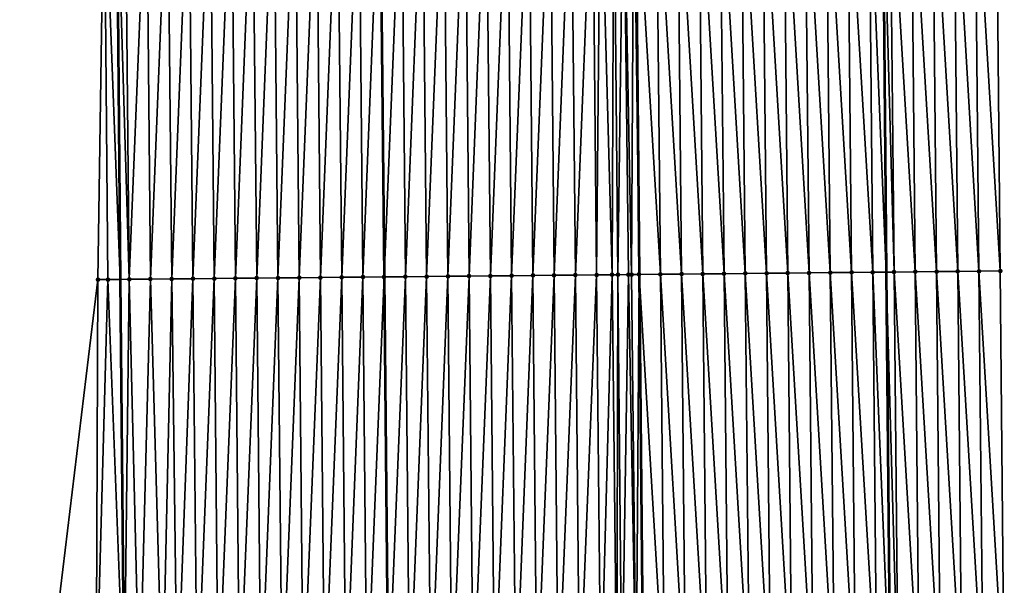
# Model space of a CAD drawing. Header units: feet. Extents: x 2007189 to 2022806, y 818621 to 837694.
# Tile 472 of 656: x 2011332 to 2011379, y 830692 to 830719. Entities that reach past the tile are written whole.
import ezdxf

# ---------------------------------------------------------------- set-up
doc = ezdxf.new("R2010")
doc.units = ezdxf.units.FT
doc.header["$MEASUREMENT"] = 0
for name, color, linetype, lineweight in [('EP_Travel Lane', 172, 'Continuous', 53), ('Road Shots', 141, 'Continuous', 100), ('Road X-Section', 40, 'Continuous', 13), ('STRIPING', 60, 'Continuous', 53)]:
    doc.layers.add(name, color=color, linetype=linetype, lineweight=lineweight)
doc.layers.add('I-77-MM17-21_SB-Surface-Border', color=7, linetype='Continuous')
doc.layers.add('I-77-MM17-21_SB-Surface-TIN', color=7, linetype='Continuous')

msp = doc.modelspace()

# ---------------------------------------------------------------- linework, layer by layer
at = {"layer": 'EP_Travel Lane'}
for points in [[(2011370.908511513, 830927.2307567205, 328.602918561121), (2011371.144487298, 830907.2326150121, 328.4649131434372), (2011371.380464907, 830887.2343187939, 328.3528500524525), (2011371.616442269, 830867.2360434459, 328.2372657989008), (2011371.806649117, 830847.2115100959, 328.1174788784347), (2011371.98681264, 830827.2126303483, 328.0052366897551), (2011372.16697453, 830807.2139318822, 327.8635609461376), (2011372.347138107, 830787.2150462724, 327.7522486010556), (2011372.527302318, 830767.2160901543, 327.6523888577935), (2011372.70746547, 830747.2172516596, 327.5334270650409), (2011372.887626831, 830727.218611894, 327.3822648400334), (2011373.067790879, 830707.2196739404, 327.2794187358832), (2011373.247952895, 830687.2209615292, 327.1400246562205)], [(2011334.890869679, 830926.8194697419, 328.3462590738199), (2011335.114201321, 830906.8209515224, 328.2471406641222), (2011335.337531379, 830886.8225752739, 328.1241626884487), (2011335.560860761, 830866.8242594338, 327.9910895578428), (2011335.747577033, 830846.8676849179, 327.8624220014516), (2011335.927740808, 830826.8687773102, 327.7546426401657), (2011336.107904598, 830806.8698679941, 327.6472077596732), (2011336.288068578, 830786.8709375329, 327.5431673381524), (2011336.468230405, 830766.8722461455, 327.4003307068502), (2011336.648391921, 830746.8735891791, 327.2519640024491), (2011336.828555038, 830726.8747545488, 327.1323691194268), (2011337.008717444, 830706.8759988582, 327.0000259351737), (2011337.188882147, 830686.876988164, 326.9089942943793)]]:
    msp.add_polyline3d(points, dxfattribs=at)
at = {"layer": 'I-77-MM17-21_SB-Surface-Border', "color": 3, "linetype": 'Continuous', "lineweight": -3}
for points in [[(2011376.20511839, 830927.2924731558, 328.4337136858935), (2011375.434396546, 830907.2826045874, 328.3273162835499), (2011375.663608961, 830887.2842023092, 328.2200385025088), (2011375.892820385, 830867.2858864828, 328.0982354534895), (2011377.091119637, 830847.2631999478, 327.9437512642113), (2011377.282681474, 830827.2644417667, 327.8295090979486), (2011377.474241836, 830807.2658374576, 327.6902612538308), (2011377.665803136, 830787.2671353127, 327.5669049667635), (2011377.857365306, 830767.2683422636, 327.4583162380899), (2011378.048928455, 830747.2694470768, 327.3662446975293), (2011378.240488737, 830727.2708511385, 327.2256827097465), (2011378.43205001, 830707.2721518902, 327.1018280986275), (2011378.623611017, 830687.2734802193, 326.9735307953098)], [(2011333.542820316, 830686.8430368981, 326.751216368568), (2011335.962372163, 830706.8661963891, 326.9643362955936), (2011336.259068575, 830726.8694134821, 327.1139084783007), (2011334.819829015, 830746.8564750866, 327.1869302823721), (2011334.785086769, 830766.8564941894, 327.3402873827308), (2011335.255585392, 830786.8612606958, 327.5086366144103), (2011334.05727037, 830806.8506572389, 327.5772326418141), (2011335.253691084, 830826.8624472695, 327.7341384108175), (2011333.157678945, 830846.8434077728, 327.7763891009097), (2011334.367708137, 830866.810783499, 327.9576522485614), (2011332.277588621, 830886.788103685, 328.0235506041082), (2011334.321755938, 830906.8119848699, 328.2276932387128), (2011334.609498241, 830926.8162918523, 328.3383683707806)]]:
    msp.add_polyline3d(points, dxfattribs=at)
at = {"layer": 'I-77-MM17-21_SB-Surface-TIN', "color": 128, "linetype": 'Continuous', "lineweight": -3}
for points in [[(2011345.242005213, 830726.9544886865, 327.2710989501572), (2011345.43356714, 830706.9557211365, 327.1583682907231), (2011346.241960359, 830726.9639606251, 327.2883364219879)], [(2011346.241960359, 830726.9639606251, 327.2883364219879), (2011345.43356714, 830706.9557211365, 327.1583682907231), (2011346.433522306, 830706.9651909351, 327.1759512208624)], [(2011346.241960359, 830726.9639606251, 327.2883364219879), (2011346.433522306, 830706.9651909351, 327.1759512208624), (2011347.241915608, 830726.9734218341, 327.3073135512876)], [(2011347.241915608, 830726.9734218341, 327.3073135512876), (2011346.433522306, 830706.9651909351, 327.1759512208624), (2011347.433477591, 830706.9746483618, 327.195540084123)], [(2011347.241915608, 830726.9734218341, 327.3073135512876), (2011347.433477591, 830706.9746483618, 327.195540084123), (2011348.241871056, 830726.9828621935, 327.3296711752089)], [(2011348.241871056, 830726.9828621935, 327.3296711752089), (2011347.433477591, 830706.9746483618, 327.195540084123), (2011348.433432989, 830706.9840940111, 327.2170385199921)], [(2011348.241871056, 830726.9828621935, 327.3296711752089), (2011348.433432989, 830706.9840940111, 327.2170385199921), (2011349.236561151, 830726.992254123, 327.3517036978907)], [(2011348.433432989, 830706.9840940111, 327.2170385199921), (2011349.430606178, 830706.9935096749, 327.2390776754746), (2011349.236561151, 830726.992254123, 327.3517036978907)], [(2011349.241826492, 830726.9923038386, 327.3518203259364), (2011349.236561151, 830726.992254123, 327.3517036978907), (2011349.430606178, 830706.9935096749, 327.2390776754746)], [(2011349.241826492, 830726.9923038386, 327.3518203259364), (2011349.433388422, 830706.993535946, 327.2391391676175), (2011350.241781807, 830727.0017581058, 327.3719229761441)], [(2011349.241826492, 830726.9923038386, 327.3518203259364), (2011349.430606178, 830706.9935096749, 327.2390776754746), (2011349.433388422, 830706.993535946, 327.2391391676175)], [(2011350.241781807, 830727.0017581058, 327.3719229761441), (2011349.433388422, 830706.993535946, 327.2391391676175), (2011350.433343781, 830707.0029856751, 327.2599761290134)], [(2011350.241781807, 830727.0017581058, 327.3719229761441), (2011350.433343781, 830707.0029856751, 327.2599761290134), (2011351.241736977, 830727.0112275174, 327.3895701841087)], [(2011351.241736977, 830727.0112275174, 327.3895701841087), (2011350.433343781, 830707.0029856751, 327.2599761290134), (2011351.433298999, 830707.0124499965, 327.2784470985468)], [(2011351.241736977, 830727.0112275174, 327.3895701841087), (2011351.433298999, 830707.0124499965, 327.2784470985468), (2011352.241691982, 830727.0207142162, 327.4044144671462)], [(2011352.241691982, 830727.0207142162, 327.4044144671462), (2011351.433298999, 830707.0124499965, 327.2784470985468), (2011352.433254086, 830707.0219281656, 327.2946728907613)], [(2011352.241691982, 830727.0207142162, 327.4044144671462), (2011352.433254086, 830707.0219281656, 327.2946728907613), (2011353.241647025, 830727.0301968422, 327.4199191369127)], [(2011353.241647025, 830727.0301968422, 327.4199191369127), (2011352.433254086, 830707.0219281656, 327.2946728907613), (2011353.433209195, 830707.0314038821, 327.3112962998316)], [(2011353.241647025, 830727.0301968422, 327.4199191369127), (2011353.433209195, 830707.0314038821, 327.3112962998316), (2011354.241602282, 830727.0396572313, 327.4390291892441)], [(2011354.241602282, 830727.0396572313, 327.4390291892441), (2011353.433209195, 830707.0314038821, 327.3112962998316), (2011354.433164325, 830707.0408774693, 327.3282649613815)], [(2011354.241602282, 830727.0396572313, 327.4390291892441), (2011354.433164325, 830707.0408774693, 327.3282649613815), (2011355.241557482, 830727.0491235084, 327.4571846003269)], [(2011355.241557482, 830727.0491235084, 327.4571846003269), (2011354.433164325, 830707.0408774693, 327.3282649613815), (2011355.433119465, 830707.0503501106, 327.3453869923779)], [(2011355.241557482, 830727.0491235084, 327.4571846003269), (2011355.433119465, 830707.0503501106, 327.3453869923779), (2011356.24151252, 830727.0586066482, 327.4726059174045)], [(2011356.24151252, 830727.0586066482, 327.4726059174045), (2011355.433119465, 830707.0503501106, 327.3453869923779), (2011356.433074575, 830707.0598257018, 327.3620307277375)], [(2011356.24151252, 830727.0586066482, 327.4726059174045), (2011356.433074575, 830707.0598257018, 327.3620307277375), (2011357.241467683, 830727.0680768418, 327.490126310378)], [(2011357.241467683, 830727.0680768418, 327.490126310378), (2011356.433074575, 830707.0598257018, 327.3620307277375), (2011357.433029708, 830707.0692989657, 327.3790518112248)], [(2011357.241467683, 830727.0680768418, 327.490126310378), (2011357.433029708, 830707.0692989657, 327.3790518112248), (2011358.241422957, 830727.0775354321, 327.5095280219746)], [(2011358.241422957, 830727.0775354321, 327.5095280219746), (2011357.433029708, 830707.0692989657, 327.3790518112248), (2011358.432984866, 830707.0787696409, 327.396492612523)], [(2011358.241422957, 830727.0775354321, 327.5095280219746), (2011358.432984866, 830707.0787696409, 327.396492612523), (2011359.241378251, 830727.086991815, 327.5292876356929)], [(2011359.241378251, 830727.086991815, 327.5292876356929), (2011358.432984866, 830707.0787696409, 327.396492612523), (2011359.432940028, 830707.0882399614, 327.4139908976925)], [(2011359.241378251, 830727.086991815, 327.5292876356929), (2011359.432940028, 830707.0882399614, 327.4139908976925), (2011359.609069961, 830727.0904721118, 327.5360496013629)], [(2011359.609069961, 830727.0904721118, 327.5360496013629), (2011359.432940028, 830707.0882399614, 327.4139908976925), (2011360.159479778, 830707.0951361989, 327.4242137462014)], [(2011359.609069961, 830727.0904721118, 327.5360496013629), (2011360.159479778, 830707.0951361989, 327.4242137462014), (2011360.241333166, 830727.0964879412, 327.5426034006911)], [(2011360.241333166, 830727.0964879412, 327.5426034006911), (2011360.159479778, 830707.0951361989, 327.4242137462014), (2011360.432894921, 830707.0977382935, 327.4269475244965)], [(2011360.241333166, 830727.0964879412, 327.5426034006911), (2011360.432894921, 830707.0977382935, 327.4269475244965), (2011360.703305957, 830727.100903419, 327.5441625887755)], [(2011360.703305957, 830727.100903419, 327.5441625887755), (2011360.432894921, 830707.0977382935, 327.4269475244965), (2011360.932301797, 830707.1025044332, 327.4297879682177)], [(2011360.703305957, 830727.100903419, 327.5441625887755), (2011361.076295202, 830707.1038825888, 327.4299681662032), (2011361.178236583, 830727.105449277, 327.5447067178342)], [(2011360.703305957, 830727.100903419, 327.5441625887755), (2011360.932301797, 830707.1025044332, 327.4297879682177), (2011361.076295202, 830707.1038825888, 327.4299681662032)], [(2011361.178236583, 830727.105449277, 327.5447067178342), (2011361.076295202, 830707.1038825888, 327.4299681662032), (2011361.43284161, 830707.1073025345, 327.4292060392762)], [(2011361.178236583, 830727.105449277, 327.5447067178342), (2011361.43284161, 830707.1073025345, 327.4292060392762), (2011361.241279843, 830727.1060533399, 327.5446757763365)], [(2011362.241241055, 830727.1156826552, 327.5364083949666), (2011361.241279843, 830727.1060533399, 327.5446757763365), (2011362.432802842, 830707.1169296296, 327.421297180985)], [(2011362.432802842, 830707.1169296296, 327.421297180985), (2011361.241279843, 830727.1060533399, 327.5446757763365), (2011361.43284161, 830707.1073025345, 327.4292060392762)], [(2011362.241241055, 830727.1156826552, 327.5364083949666), (2011363.432756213, 830707.1265868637, 327.4084898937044), (2011363.24119424, 830727.1253592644, 327.5204611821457)], [(2011362.241241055, 830727.1156826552, 327.5364083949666), (2011362.432802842, 830707.1169296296, 327.421297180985), (2011363.432756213, 830707.1265868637, 327.4084898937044)], [(2011363.24119424, 830727.1253592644, 327.5204611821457), (2011364.432709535, 830707.1362491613, 327.3948615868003), (2011364.241147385, 830727.135040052, 327.5038364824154)], [(2011363.24119424, 830727.1253592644, 327.5204611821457), (2011363.432756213, 830707.1265868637, 327.4084898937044), (2011364.432709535, 830707.1362491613, 327.3948615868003)], [(2011364.241147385, 830727.135040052, 327.5038364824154), (2011365.432662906, 830707.1459064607, 327.3820437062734), (2011365.241100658, 830727.1447074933, 327.4893757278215)], [(2011364.241147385, 830727.135040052, 327.5038364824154), (2011364.432709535, 830707.1362491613, 327.3948615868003), (2011365.432662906, 830707.1459064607, 327.3820437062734)], [(2011365.241100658, 830727.1447074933, 327.4893757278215), (2011366.432616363, 830707.1555546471, 327.3707033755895), (2011366.241054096, 830727.1543577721, 327.477697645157)], [(2011365.241100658, 830727.1447074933, 327.4893757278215), (2011365.432662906, 830707.1459064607, 327.3820437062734), (2011366.432616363, 830707.1555546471, 327.3707033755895)], [(2011366.241054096, 830727.1543577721, 327.477697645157), (2011367.432569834, 830707.165201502, 327.3595789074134), (2011367.241007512, 830727.164010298, 327.4656552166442)], [(2011366.241054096, 830727.1543577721, 327.477697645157), (2011366.432616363, 830707.1555546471, 327.3707033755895), (2011367.432569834, 830707.165201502, 327.3595789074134)], [(2011367.241007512, 830727.164010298, 327.4656552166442), (2011368.432523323, 830707.174846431, 327.3487667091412), (2011368.240961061, 830727.173648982, 327.4558570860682)], [(2011367.241007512, 830727.164010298, 327.4656552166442), (2011367.432569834, 830707.165201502, 327.3595789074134), (2011368.432523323, 830707.174846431, 327.3487667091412)], [(2011368.240961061, 830727.173648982, 327.4558570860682), (2011369.432476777, 830707.1844949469, 327.3373729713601), (2011369.240914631, 830727.1832853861, 327.4464286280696)], [(2011368.240961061, 830727.173648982, 327.4558570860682), (2011368.432523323, 830707.174846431, 327.3487667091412), (2011369.432476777, 830707.1844949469, 327.3373729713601)], [(2011369.240914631, 830727.1832853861, 327.4464286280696), (2011370.432430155, 830707.1941513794, 327.3246956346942), (2011370.240868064, 830727.1929361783, 327.4346672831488)], [(2011369.240914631, 830727.1832853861, 327.4464286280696), (2011369.432476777, 830707.1844949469, 327.3373729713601), (2011370.432430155, 830707.1941513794, 327.3246956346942)], [(2011370.240868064, 830727.1929361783, 327.4346672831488), (2011371.432383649, 830707.2037958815, 327.3139526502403), (2011371.240821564, 830727.202579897, 327.4240528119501)], [(2011370.240868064, 830727.1929361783, 327.4346672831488), (2011370.432430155, 830707.1941513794, 327.3246956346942), (2011371.432383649, 830707.2037958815, 327.3139526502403)], [(2011371.240821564, 830727.202579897, 327.4240528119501), (2011372.432336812, 830707.2134747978, 327.2976298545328), (2011372.240774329, 830727.2123003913, 327.4009902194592)], [(2011371.240821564, 830727.202579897, 327.4240528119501), (2011371.432383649, 830707.2037958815, 327.3139526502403), (2011372.432336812, 830707.2134747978, 327.2976298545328)], [(2011372.240774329, 830727.2123003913, 327.4009902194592), (2011373.067790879, 830707.2196739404, 327.2794187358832), (2011372.887626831, 830727.218611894, 327.3822648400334)], [(2011372.240774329, 830727.2123003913, 327.4009902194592), (2011372.432336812, 830707.2134747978, 327.2976298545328), (2011373.067790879, 830707.2196739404, 327.2794187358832)], [(2011373.240726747, 830727.2220571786, 327.3720431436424), (2011372.887626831, 830727.218611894, 327.3822648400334), (2011373.432289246, 830707.2232297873, 327.268972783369)], [(2011373.432289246, 830707.2232297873, 327.268972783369), (2011372.887626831, 830727.218611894, 327.3822648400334), (2011373.067790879, 830707.2196739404, 327.2794187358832)], [(2011373.240726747, 830727.2220571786, 327.3720431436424), (2011374.432241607, 830707.2329924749, 327.2390675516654), (2011374.240678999, 830727.231831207, 327.3403006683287)], [(2011373.240726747, 830727.2220571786, 327.3720431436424), (2011373.432289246, 830707.2232297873, 327.268972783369), (2011374.432241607, 830707.2329924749, 327.2390675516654)], [(2011374.240678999, 830727.231831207, 327.3403006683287), (2011375.432193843, 830707.2427681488, 327.2070567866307), (2011375.240631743, 830727.2415538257, 327.3168936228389)], [(2011374.240678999, 830727.231831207, 327.3403006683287), (2011374.432241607, 830707.2329924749, 327.2390675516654), (2011375.432193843, 830707.2427681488, 327.2070567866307)], [(2011375.240631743, 830727.2415538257, 327.3168936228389), (2011376.432146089, 830707.2525428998, 327.1751956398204), (2011376.240584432, 830727.2512822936, 327.292538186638)], [(2011375.240631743, 830727.2415538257, 327.3168936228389), (2011375.432193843, 830707.2427681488, 327.2070567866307), (2011376.432146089, 830707.2525428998, 327.1751956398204)], [(2011376.240584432, 830727.2512822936, 327.292538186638), (2011377.432097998, 830707.2623527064, 327.1376506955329), (2011377.24053654, 830727.2610714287, 327.2583463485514)], [(2011376.240584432, 830727.2512822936, 327.292538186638), (2011376.432146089, 830707.2525428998, 327.1751956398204), (2011377.432097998, 830707.2623527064, 327.1376506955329)], [(2011377.24053654, 830727.2610714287, 327.2583463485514), (2011378.43205001, 830707.2721518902, 327.1018280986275), (2011378.240488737, 830727.2708511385, 327.2256827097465)], [(2011377.24053654, 830727.2610714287, 327.2583463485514), (2011377.432097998, 830707.2623527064, 327.1376506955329), (2011378.43205001, 830707.2721518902, 327.1018280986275)], [(2011336.259068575, 830726.8694134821, 327.1139084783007), (2011335.962372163, 830706.8661963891, 326.9643362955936), (2011336.433969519, 830706.8706102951, 326.9810957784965)], [(2011336.259068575, 830726.8694134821, 327.1139084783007), (2011337.008717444, 830706.8759988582, 327.0000259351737), (2011336.828555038, 830726.8747545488, 327.1323691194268)], [(2011336.259068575, 830726.8694134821, 327.1139084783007), (2011336.433969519, 830706.8706102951, 326.9810957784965), (2011337.008717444, 830706.8759988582, 327.0000259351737)], [(2011337.24236479, 830726.8786355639, 327.1457832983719), (2011336.828555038, 830726.8747545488, 327.1323691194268), (2011337.433925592, 830706.8799854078, 327.0140307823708)], [(2011337.433925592, 830706.8799854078, 327.0140307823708), (2011336.828555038, 830726.8747545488, 327.1323691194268), (2011337.008717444, 830706.8759988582, 327.0000259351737)], [(2011337.24236479, 830726.8786355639, 327.1457832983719), (2011337.433925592, 830706.8799854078, 327.0140307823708), (2011338.242320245, 830726.888075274, 327.1682462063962)], [(2011338.242320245, 830726.888075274, 327.1682462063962), (2011337.433925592, 830706.8799854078, 327.0140307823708), (2011338.433881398, 830706.8893884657, 327.0424348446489)], [(2011338.242320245, 830726.888075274, 327.1682462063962), (2011338.433881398, 830706.8893884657, 327.0424348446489), (2011339.242275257, 830726.8975611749, 327.1832198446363)], [(2011339.242275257, 830726.8975611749, 327.1832198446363), (2011338.433881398, 830706.8893884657, 327.0424348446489), (2011339.433836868, 830706.8988265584, 327.0651584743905)], [(2011339.242275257, 830726.8975611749, 327.1832198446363), (2011339.433836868, 830706.8988265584, 327.0651584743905), (2011340.242230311, 830726.9070426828, 327.1989058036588)], [(2011340.242230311, 830726.9070426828, 327.1989058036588), (2011339.433836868, 830706.8988265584, 327.0651584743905), (2011340.433791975, 830706.9083025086, 327.0817440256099)], [(2011340.242230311, 830726.9070426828, 327.1989058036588), (2011340.433791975, 830706.9083025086, 327.0817440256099), (2011341.24218534, 830726.9165268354, 327.2141629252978)], [(2011341.24218534, 830726.9165268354, 327.2141629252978), (2011340.433791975, 830706.9083025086, 327.0817440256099), (2011341.433747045, 830706.9177824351, 327.0976848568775)], [(2011341.24218534, 830726.9165268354, 327.2141629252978), (2011341.433747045, 830706.9177824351, 327.0976848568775), (2011342.242140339, 830726.9260140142, 327.2289293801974)], [(2011342.242140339, 830726.9260140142, 327.2289293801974), (2011341.433747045, 830706.9177824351, 327.0976848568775), (2011342.433702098, 830706.92726399, 327.1133616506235)], [(2011342.242140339, 830726.9260140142, 327.2289293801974), (2011342.433702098, 830706.92726399, 327.1133616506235), (2011343.242095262, 830726.935509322, 327.2423778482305)], [(2011343.242095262, 830726.935509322, 327.2423778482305), (2011342.433702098, 830706.92726399, 327.1133616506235), (2011343.433657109, 830706.9367500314, 327.1283109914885)], [(2011343.242095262, 830726.935509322, 327.2423778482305), (2011343.433657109, 830706.9367500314, 327.1283109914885), (2011344.242050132, 830726.9450100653, 327.2549449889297)], [(2011344.242050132, 830726.9450100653, 327.2549449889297), (2011343.433657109, 830706.9367500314, 327.1283109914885), (2011344.433612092, 830706.9462390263, 327.1427815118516)], [(2011344.242050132, 830726.9450100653, 327.2549449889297), (2011344.433612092, 830706.9462390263, 327.1427815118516), (2011345.242005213, 830726.9544886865, 327.2710989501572)], [(2011345.242005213, 830726.9544886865, 327.2710989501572), (2011344.433612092, 830706.9462390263, 327.1427815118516), (2011345.43356714, 830706.9557211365, 327.1583682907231)], [(2011353.624770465, 830687.032704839, 327.1874370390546), (2011354.433164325, 830707.0408774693, 327.3282649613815), (2011353.433209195, 830707.0314038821, 327.3112962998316)], [(2011353.624770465, 830687.032704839, 327.1874370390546), (2011354.624725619, 830687.0421759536, 327.2048065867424), (2011354.433164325, 830707.0408774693, 327.3282649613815)], [(2011354.624725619, 830687.0421759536, 327.2048065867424), (2011355.433119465, 830707.0503501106, 327.3453869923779), (2011354.433164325, 830707.0408774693, 327.3282649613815)], [(2011354.624725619, 830687.0421759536, 327.2048065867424), (2011355.624680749, 830687.0516495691, 327.221770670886), (2011355.433119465, 830707.0503501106, 327.3453869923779)], [(2011355.624680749, 830687.0516495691, 327.221770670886), (2011356.433074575, 830707.0598257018, 327.3620307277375), (2011355.433119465, 830707.0503501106, 327.3453869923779)], [(2011355.624680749, 830687.0516495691, 327.221770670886), (2011356.6246358, 830687.0611313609, 327.2374090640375), (2011356.433074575, 830707.0598257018, 327.3620307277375)], [(2011356.6246358, 830687.0611313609, 327.2374090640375), (2011357.433029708, 830707.0692989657, 327.3790518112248), (2011356.433074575, 830707.0598257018, 327.3620307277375)], [(2011356.6246358, 830687.0611313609, 327.2374090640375), (2011357.624590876, 830687.0706105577, 327.2534682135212), (2011357.433029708, 830707.0692989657, 327.3790518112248)], [(2011357.624590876, 830687.0706105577, 327.2534682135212), (2011358.432984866, 830707.0787696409, 327.396492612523), (2011357.433029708, 830707.0692989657, 327.3790518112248)], [(2011357.624590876, 830687.0706105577, 327.2534682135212), (2011358.624545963, 830687.0800887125, 327.2696962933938), (2011358.432984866, 830707.0787696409, 327.396492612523)], [(2011358.624545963, 830687.0800887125, 327.2696962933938), (2011359.432940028, 830707.0882399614, 327.4139908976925), (2011358.432984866, 830707.0787696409, 327.396492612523)], [(2011358.624545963, 830687.0800887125, 327.2696962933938), (2011359.624500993, 830687.0895726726, 327.2849831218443), (2011359.432940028, 830707.0882399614, 327.4139908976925)], [(2011359.624500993, 830687.0895726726, 327.2849831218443), (2011360.159479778, 830707.0951361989, 327.4242137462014), (2011359.432940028, 830707.0882399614, 327.4139908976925)], [(2011359.624500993, 830687.0895726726, 327.2849831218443), (2011360.390832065, 830687.0968539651, 327.2945726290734), (2011360.159479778, 830707.0951361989, 327.4242137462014)], [(2011360.390832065, 830687.0968539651, 327.2945726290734), (2011360.432894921, 830707.0977382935, 327.4269475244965), (2011360.159479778, 830707.0951361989, 327.4242137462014)], [(2011360.390832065, 830687.0968539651, 327.2945726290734), (2011360.62445581, 830687.0990790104, 327.2966416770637), (2011360.432894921, 830707.0977382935, 327.4269475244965)], [(2011360.62445581, 830687.0990790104, 327.2966416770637), (2011360.932301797, 830707.1025044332, 327.4297879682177), (2011360.432894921, 830707.0977382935, 327.4269475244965)], [(2011360.62445581, 830687.0990790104, 327.2966416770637), (2011361.290314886, 830687.1054410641, 327.2992355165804), (2011360.932301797, 830707.1025044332, 327.4297879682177)], [(2011361.290314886, 830687.1054410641, 327.2992355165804), (2011361.076295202, 830707.1038825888, 327.4299681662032), (2011360.932301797, 830707.1025044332, 327.4297879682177)], [(2011361.290314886, 830687.1054410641, 327.2992355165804), (2011361.43284161, 830707.1073025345, 327.4292060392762), (2011361.076295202, 830707.1038825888, 327.4299681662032)], [(2011361.290314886, 830687.1054410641, 327.2992355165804), (2011361.624402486, 830687.1086446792, 327.2986687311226), (2011361.43284161, 830707.1073025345, 327.4292060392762)], [(2011362.624363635, 830687.1182803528, 327.2893689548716), (2011362.432802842, 830707.1169296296, 327.421297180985), (2011361.43284161, 830707.1073025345, 327.4292060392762)], [(2011362.624363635, 830687.1182803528, 327.2893689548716), (2011361.43284161, 830707.1073025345, 327.4292060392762), (2011361.624402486, 830687.1086446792, 327.2986687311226)], [(2011363.624316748, 830687.1279645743, 327.2721860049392), (2011363.432756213, 830707.1265868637, 327.4084898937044), (2011362.432802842, 830707.1169296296, 327.421297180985)], [(2011362.624363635, 830687.1182803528, 327.2893689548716), (2011363.624316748, 830687.1279645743, 327.2721860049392), (2011362.432802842, 830707.1169296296, 327.421297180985)], [(2011364.624269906, 830687.1376439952, 327.2557814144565), (2011364.432709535, 830707.1362491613, 327.3948615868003), (2011363.432756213, 830707.1265868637, 327.4084898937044)], [(2011363.624316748, 830687.1279645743, 327.2721860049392), (2011364.624269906, 830687.1376439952, 327.2557814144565), (2011363.432756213, 830707.1265868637, 327.4084898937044)], [(2011365.624223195, 830687.1473097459, 327.2415932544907), (2011365.432662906, 830707.1459064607, 327.3820437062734), (2011364.432709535, 830707.1362491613, 327.3948615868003)], [(2011364.624269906, 830687.1376439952, 327.2557814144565), (2011365.624223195, 830687.1473097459, 327.2415932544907), (2011364.432709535, 830707.1362491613, 327.3948615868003)], [(2011366.624176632, 830687.1569601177, 327.2298985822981), (2011366.432616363, 830707.1555546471, 327.3707033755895), (2011365.432662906, 830707.1459064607, 327.3820437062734)], [(2011365.624223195, 830687.1473097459, 327.2415932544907), (2011366.624176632, 830687.1569601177, 327.2298985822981), (2011365.432662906, 830707.1459064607, 327.3820437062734)], [(2011367.624130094, 830687.1666078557, 327.2186309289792), (2011367.432569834, 830707.165201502, 327.3595789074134), (2011366.432616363, 830707.1555546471, 327.3707033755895)], [(2011366.624176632, 830687.1569601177, 327.2298985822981), (2011367.624130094, 830687.1666078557, 327.2186309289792), (2011366.432616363, 830707.1555546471, 327.3707033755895)], [(2011368.624083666, 830687.1762441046, 327.209226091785), (2011368.432523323, 830707.174846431, 327.3487667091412), (2011367.432569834, 830707.165201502, 327.3595789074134)], [(2011367.624130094, 830687.1666078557, 327.2186309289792), (2011368.624083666, 830687.1762441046, 327.209226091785), (2011367.432569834, 830707.165201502, 327.3595789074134)], [(2011369.62403719, 830687.1858853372, 327.1990132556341), (2011369.432476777, 830707.1844949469, 327.3373729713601), (2011368.432523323, 830707.174846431, 327.3487667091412)], [(2011368.624083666, 830687.1762441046, 327.209226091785), (2011369.62403719, 830687.1858853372, 327.1990132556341), (2011368.432523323, 830707.174846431, 327.3487667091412)], [(2011370.623990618, 830687.1955366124, 327.1871720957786), (2011370.432430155, 830707.1941513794, 327.3246956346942), (2011369.432476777, 830707.1844949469, 327.3373729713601)], [(2011369.62403719, 830687.1858853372, 327.1990132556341), (2011370.623990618, 830687.1955366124, 327.1871720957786), (2011369.432476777, 830707.1844949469, 327.3373729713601)], [(2011371.623944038, 830687.2051887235, 327.1751954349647), (2011371.432383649, 830707.2037958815, 327.3139526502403), (2011370.432430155, 830707.1941513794, 327.3246956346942)], [(2011370.623990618, 830687.1955366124, 327.1871720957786), (2011371.623944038, 830687.2051887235, 327.1751954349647), (2011370.432430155, 830707.1941513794, 327.3246956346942)], [(2011372.623897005, 830687.2148881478, 327.1555475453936), (2011372.432336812, 830707.2134747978, 327.2976298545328), (2011371.432383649, 830707.2037958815, 327.3139526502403)], [(2011371.623944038, 830687.2051887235, 327.1751954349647), (2011372.623897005, 830687.2148881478, 327.1555475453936), (2011371.432383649, 830707.2037958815, 327.3139526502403)], [(2011372.432336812, 830707.2134747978, 327.2976298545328), (2011373.247952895, 830687.2209615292, 327.1400246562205), (2011373.067790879, 830707.2196739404, 327.2794187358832)], [(2011372.623897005, 830687.2148881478, 327.1555475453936), (2011373.247952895, 830687.2209615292, 327.1400246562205), (2011372.432336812, 830707.2134747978, 327.2976298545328)], [(2011373.623849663, 830687.2246197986, 327.1306745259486), (2011373.432289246, 830707.2232297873, 327.268972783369), (2011373.067790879, 830707.2196739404, 327.2794187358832)], [(2011373.623849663, 830687.2246197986, 327.1306745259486), (2011373.067790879, 830707.2196739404, 327.2794187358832), (2011373.247952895, 830687.2209615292, 327.1400246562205)], [(2011374.623802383, 830687.2343450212, 327.1068437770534), (2011374.432241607, 830707.2329924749, 327.2390675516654), (2011373.432289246, 830707.2232297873, 327.268972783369)], [(2011373.623849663, 830687.2246197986, 327.1306745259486), (2011374.623802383, 830687.2343450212, 327.1068437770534), (2011373.432289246, 830707.2232297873, 327.268972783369)], [(2011375.623754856, 830687.244096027, 327.0788325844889), (2011375.432193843, 830707.2427681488, 327.2070567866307), (2011374.432241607, 830707.2329924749, 327.2390675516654)], [(2011374.623802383, 830687.2343450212, 327.1068437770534), (2011375.623754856, 830687.244096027, 327.0788325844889), (2011374.432241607, 830707.2329924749, 327.2390675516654)], [(2011376.62370692, 830687.2538896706, 327.0439082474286), (2011376.432146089, 830707.2525428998, 327.1751956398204), (2011375.432193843, 830707.2427681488, 327.2070567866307)], [(2011375.623754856, 830687.244096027, 327.0788325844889), (2011376.62370692, 830687.2538896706, 327.0439082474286), (2011375.432193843, 830707.2427681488, 327.2070567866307)], [(2011377.623658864, 830687.2636959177, 327.006940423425), (2011377.432097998, 830707.2623527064, 327.1376506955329), (2011376.432146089, 830707.2525428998, 327.1751956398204)], [(2011376.62370692, 830687.2538896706, 327.0439082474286), (2011377.623658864, 830687.2636959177, 327.006940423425), (2011376.432146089, 830707.2525428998, 327.1751956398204)], [(2011378.623611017, 830687.2734802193, 326.9735307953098), (2011378.43205001, 830707.2721518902, 327.1018280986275), (2011377.432097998, 830707.2623527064, 327.1376506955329)], [(2011377.623658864, 830687.2636959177, 327.006940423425), (2011378.623611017, 830687.2734802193, 326.9735307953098), (2011377.432097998, 830707.2623527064, 327.1376506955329)], [(2011335.881127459, 830686.8646262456, 326.8823010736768), (2011335.962372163, 830706.8661963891, 326.9643362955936), (2011333.542820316, 830686.8430368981, 326.751216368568)], [(2011335.881127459, 830686.8646262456, 326.8823010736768), (2011337.188882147, 830686.876988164, 326.9089942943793), (2011336.433969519, 830706.8706102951, 326.9810957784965)], [(2011335.881127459, 830686.8646262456, 326.8823010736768), (2011336.433969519, 830706.8706102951, 326.9810957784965), (2011335.962372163, 830706.8661963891, 326.9643362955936)], [(2011336.433969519, 830706.8706102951, 326.9810957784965), (2011337.188882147, 830686.876988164, 326.9089942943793), (2011337.008717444, 830706.8759988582, 327.0000259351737)], [(2011337.433925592, 830706.8799854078, 327.0140307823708), (2011337.008717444, 830706.8759988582, 327.0000259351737), (2011337.188882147, 830686.876988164, 326.9089942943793)], [(2011337.915458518, 830686.8838563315, 326.9238248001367), (2011337.433925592, 830706.8799854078, 327.0140307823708), (2011337.188882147, 830686.876988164, 326.9089942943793)], [(2011337.915458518, 830686.8838563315, 326.9238248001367), (2011338.433881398, 830706.8893884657, 327.0424348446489), (2011337.433925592, 830706.8799854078, 327.0140307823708)], [(2011337.915458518, 830686.8838563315, 326.9238248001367), (2011339.000373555, 830686.8940704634, 326.9526704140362), (2011338.433881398, 830706.8893884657, 327.0424348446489)], [(2011339.000373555, 830686.8940704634, 326.9526704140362), (2011339.433836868, 830706.8988265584, 327.0651584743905), (2011338.433881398, 830706.8893884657, 327.0424348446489)], [(2011339.000373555, 830686.8940704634, 326.9526704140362), (2011339.688523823, 830686.9006260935, 326.9584975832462), (2011339.433836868, 830706.8988265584, 327.0651584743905)], [(2011339.688523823, 830686.9006260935, 326.9584975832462), (2011340.433791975, 830706.9083025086, 327.0817440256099), (2011339.433836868, 830706.8988265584, 327.0651584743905)], [(2011339.688523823, 830686.9006260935, 326.9584975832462), (2011340.625354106, 830686.9095136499, 326.9724472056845), (2011340.433791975, 830706.9083025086, 327.0817440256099)], [(2011340.625354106, 830686.9095136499, 326.9724472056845), (2011341.433747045, 830706.9177824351, 327.0976848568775), (2011340.433791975, 830706.9083025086, 327.0817440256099)], [(2011340.625354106, 830686.9095136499, 326.9724472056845), (2011341.625308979, 830686.9190140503, 326.9850684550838), (2011341.433747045, 830706.9177824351, 327.0976848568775)], [(2011341.625308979, 830686.9190140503, 326.9850684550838), (2011342.433702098, 830706.92726399, 327.1133616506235), (2011341.433747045, 830706.9177824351, 327.0976848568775)], [(2011341.625308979, 830686.9190140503, 326.9850684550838), (2011342.625263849, 830686.9285147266, 326.9976449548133), (2011342.433702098, 830706.92726399, 327.1133616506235)], [(2011342.625263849, 830686.9285147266, 326.9976449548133), (2011343.433657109, 830706.9367500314, 327.1283109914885), (2011342.433702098, 830706.92726399, 327.1133616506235)], [(2011342.625263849, 830686.9285147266, 326.9976449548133), (2011343.625218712, 830686.9380162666, 327.0100814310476), (2011343.433657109, 830706.9367500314, 327.1283109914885)], [(2011343.625218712, 830686.9380162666, 327.0100814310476), (2011344.433612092, 830706.9462390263, 327.1427815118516), (2011343.433657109, 830706.9367500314, 327.1283109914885)], [(2011343.625218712, 830686.9380162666, 327.0100814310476), (2011344.625173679, 830686.9475068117, 327.0243005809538), (2011344.433612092, 830706.9462390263, 327.1427815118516)], [(2011344.625173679, 830686.9475068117, 327.0243005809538), (2011345.43356714, 830706.9557211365, 327.1583682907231), (2011344.433612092, 830706.9462390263, 327.1427815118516)], [(2011344.625173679, 830686.9475068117, 327.0243005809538), (2011345.625128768, 830686.9569846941, 327.0405728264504), (2011345.43356714, 830706.9557211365, 327.1583682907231)], [(2011345.625128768, 830686.9569846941, 327.0405728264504), (2011346.433522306, 830706.9651909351, 327.1759512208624), (2011345.43356714, 830706.9557211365, 327.1583682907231)], [(2011345.625128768, 830686.9569846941, 327.0405728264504), (2011346.6250839, 830686.9664581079, 327.057569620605), (2011346.433522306, 830706.9651909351, 327.1759512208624)], [(2011346.6250839, 830686.9664581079, 327.057569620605), (2011347.433477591, 830706.9746483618, 327.195540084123), (2011346.433522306, 830706.9651909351, 327.1759512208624)], [(2011346.6250839, 830686.9664581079, 327.057569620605), (2011347.625039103, 830686.9759240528, 327.0757773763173), (2011347.433477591, 830706.9746483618, 327.195540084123)], [(2011347.625039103, 830686.9759240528, 327.0757773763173), (2011348.433432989, 830706.9840940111, 327.2170385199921), (2011347.433477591, 830706.9746483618, 327.195540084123)], [(2011347.625039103, 830686.9759240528, 327.0757773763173), (2011348.624994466, 830686.9853733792, 327.0966796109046), (2011348.433432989, 830706.9840940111, 327.2170385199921)], [(2011348.624994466, 830686.9853733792, 327.0966796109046), (2011349.430606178, 830706.9935096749, 327.2390776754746), (2011348.433432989, 830706.9840940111, 327.2170385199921)], [(2011348.624994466, 830686.9853733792, 327.0966796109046), (2011349.624650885, 830686.9947981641, 327.1210963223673), (2011349.430606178, 830706.9935096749, 327.2390776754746)], [(2011349.433388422, 830706.993535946, 327.2391391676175), (2011349.430606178, 830706.9935096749, 327.2390776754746), (2011349.624650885, 830686.9947981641, 327.1210963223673)], [(2011349.624950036, 830686.9948009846, 327.1211036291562), (2011350.433343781, 830707.0029856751, 327.2599761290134), (2011349.433388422, 830706.993535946, 327.2391391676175)], [(2011349.624950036, 830686.9948009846, 327.1211036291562), (2011349.433388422, 830706.993535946, 327.2391391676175), (2011349.624650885, 830686.9947981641, 327.1210963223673)], [(2011349.624950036, 830686.9948009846, 327.1211036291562), (2011350.624905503, 830687.004239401, 327.1437747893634), (2011350.433343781, 830707.0029856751, 327.2599761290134)], [(2011350.624905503, 830687.004239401, 327.1437747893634), (2011351.433298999, 830707.0124499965, 327.2784470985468), (2011350.433343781, 830707.0029856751, 327.2599761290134)], [(2011350.624905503, 830687.004239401, 327.1437747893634), (2011351.624860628, 830687.013713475, 327.1606644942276), (2011351.433298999, 830707.0124499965, 327.2784470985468)], [(2011351.624860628, 830687.013713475, 327.1606644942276), (2011352.433254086, 830707.0219281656, 327.2946728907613), (2011351.433298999, 830707.0124499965, 327.2784470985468)], [(2011351.624860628, 830687.013713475, 327.1606644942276), (2011352.62481552, 830687.0232119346, 327.1736004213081), (2011352.433254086, 830707.0219281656, 327.2946728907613)], [(2011352.62481552, 830687.0232119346, 327.1736004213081), (2011353.433209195, 830707.0314038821, 327.3112962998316), (2011352.433254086, 830707.0219281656, 327.2946728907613)], [(2011352.62481552, 830687.0232119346, 327.1736004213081), (2011353.624770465, 830687.032704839, 327.1874370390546), (2011353.433209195, 830707.0314038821, 327.3112962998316)]]:
    msp.add_3dface(points, dxfattribs=at)
at = {"layer": 'Road Shots', "lineweight": 100}
for p in [(2011354.433164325, 830707.0408774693, 327.3282649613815), (2011355.433119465, 830707.0503501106, 327.3453869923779), (2011356.433074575, 830707.0598257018, 327.3620307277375), (2011357.433029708, 830707.0692989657, 327.3790518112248), (2011358.432984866, 830707.0787696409, 327.396492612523), (2011359.432940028, 830707.0882399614, 327.4139908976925), (2011360.159479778, 830707.0951361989, 327.4242137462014), (2011360.432894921, 830707.0977382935, 327.4269475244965), (2011360.932301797, 830707.1025044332, 327.4297879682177), (2011361.076295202, 830707.1038825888, 327.4299681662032), (2011361.432849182, 830707.1073026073, 327.4292060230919), (2011362.432802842, 830707.1169296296, 327.421297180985), (2011363.432756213, 830707.1265868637, 327.4084898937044), (2011364.432709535, 830707.1362491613, 327.3948615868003), (2011365.432662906, 830707.1459064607, 327.3820437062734), (2011366.432616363, 830707.1555546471, 327.3707033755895), (2011367.432569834, 830707.165201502, 327.3595789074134), (2011368.432523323, 830707.174846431, 327.3487667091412), (2011369.432476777, 830707.1844949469, 327.3373729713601), (2011370.432430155, 830707.1941513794, 327.3246956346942), (2011371.432383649, 830707.2037958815, 327.3139526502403), (2011372.432336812, 830707.2134747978, 327.2976298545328), (2011373.432289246, 830707.2232297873, 327.268972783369), (2011374.432241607, 830707.2329924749, 327.2390675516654), (2011375.432193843, 830707.2427681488, 327.2070567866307), (2011376.432146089, 830707.2525428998, 327.1751956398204), (2011377.432097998, 830707.2623527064, 327.1376506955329), (2011378.43205001, 830707.2721518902, 327.1018280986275), (2011335.962372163, 830706.8661963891, 326.9643362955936), (2011336.433969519, 830706.8706102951, 326.9810957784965), (2011337.433925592, 830706.8799854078, 327.0140307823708), (2011338.433881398, 830706.8893884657, 327.0424348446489), (2011339.433836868, 830706.8988265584, 327.0651584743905), (2011340.433791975, 830706.9083025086, 327.0817440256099), (2011341.433747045, 830706.9177824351, 327.0976848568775), (2011342.433702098, 830706.92726399, 327.1133616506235), (2011343.433657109, 830706.9367500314, 327.1283109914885), (2011344.433612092, 830706.9462390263, 327.1427815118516), (2011345.43356714, 830706.9557211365, 327.1583682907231), (2011346.433522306, 830706.9651909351, 327.1759512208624), (2011347.433477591, 830706.9746483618, 327.195540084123), (2011348.433432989, 830706.9840940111, 327.2170385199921), (2011349.433388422, 830706.993535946, 327.2391391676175), (2011350.433343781, 830707.0029856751, 327.2599761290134), (2011351.433298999, 830707.0124499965, 327.2784470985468), (2011352.433254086, 830707.0219281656, 327.2946728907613), (2011353.433209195, 830707.0314038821, 327.3112962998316)]:
    msp.add_point(p, dxfattribs=at)
at = {"layer": 'Road X-Section', "extrusion": (-0.009578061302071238, 0.9999351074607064, 0.006167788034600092), "elevation": 811390.2770184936, "flags": 128}
msp.add_lwpolyline([(-2019242.881762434, -4677.470383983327), (-2019241.881762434, -4677.434560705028), (-2019240.881762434, -4677.397015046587), (-2019239.881762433, -4677.365153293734), (-2019238.881762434, -4677.333141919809), (-2019237.881762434, -4677.30323611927), (-2019236.881762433, -4677.274578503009), (-2019235.881762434, -4677.25825539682), (-2019234.881762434, -4677.24751220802), (-2019233.881762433, -4677.234834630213), (-2019232.881762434, -4677.223440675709), (-2019231.881762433, -4677.212628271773), (-2019230.881762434, -4677.201503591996), (-2019229.881762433, -4677.190163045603), (-2019228.881762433, -4677.177344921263), (-2019227.881762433, -4677.16371635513), (-2019226.881762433, -4677.150908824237), (-2019225.881762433, -4677.142999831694), (-2019225.525192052, -4677.142237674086), (-2019225.381192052, -4677.142417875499), (-2019224.881762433, -4677.14525837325), (-2019224.608334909, -4677.147992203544), (-2019223.881762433, -4677.158215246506), (-2019222.881762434, -4677.175713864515), (-2019221.881762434, -4677.193154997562), (-2019220.881762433, -4677.210176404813), (-2019219.881762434, -4677.22682045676), (-2019218.881762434, -4677.243942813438), (-2019217.881762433, -4677.260911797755), (-2019216.881762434, -4677.277535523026), (-2019215.881762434, -4677.293761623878), (-2019214.881762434, -4677.312232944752), (-2019213.881762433, -4677.333070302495), (-2019212.881762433, -4677.355171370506), (-2019211.881762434, -4677.376670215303), (-2019210.881762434, -4677.396259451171), (-2019209.881762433, -4677.413842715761), (-2019208.881762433, -4677.429429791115), (-2019207.881762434, -4677.443900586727), (-2019206.881762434, -4677.458850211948), (-2019205.881762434, -4677.474527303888), (-2019204.881762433, -4677.490468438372), (-2019203.881762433, -4677.50705430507), (-2019202.881762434, -4677.529778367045), (-2019201.881762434, -4677.558182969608), (-2019200.881762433, -4677.591118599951), (-2019200.410144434, -4677.607878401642)], dxfattribs=at)
at = {"layer": 'STRIPING'}
for points in [[(2011347.163386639, 830926.9586245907, 328.5989584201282), (2011347.399416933, 830906.9603443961, 328.4843149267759), (2011347.635445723, 830886.9621915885, 328.3482860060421), (2011347.871474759, 830866.9640179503, 328.2157658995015), (2011348.072294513, 830846.9843575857, 328.0864574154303), (2011348.266342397, 830826.9853186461, 328.021549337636), (2011348.460386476, 830806.9866719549, 327.8930734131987), (2011348.654429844, 830786.9880984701, 327.7527127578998), (2011348.848474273, 830766.9894156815, 327.6300593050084), (2011349.042516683, 830746.9909408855, 327.4737052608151), (2011349.236561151, 830726.992254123, 327.3517036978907), (2011349.430606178, 830706.9935096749, 327.2390776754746), (2011349.624650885, 830686.9947981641, 327.1210963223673)], [(2011359.206250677, 830927.0956071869, 328.7745422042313), (2011359.435461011, 830907.0973865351, 328.636790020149), (2011359.664673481, 830887.0989796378, 328.5302744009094), (2011359.893884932, 830867.1006615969, 328.4088551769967), (2011360.091912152, 830847.0982547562, 328.2866677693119), (2011360.283475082, 830827.0993823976, 328.1909124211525), (2011360.475035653, 830807.1007563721, 328.0552112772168), (2011360.666597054, 830787.1020437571, 327.9335525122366), (2011360.858158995, 830767.103274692, 327.821049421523), (2011361.049720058, 830747.104597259, 327.6936848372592), (2011361.241279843, 830727.1060533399, 327.5446757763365), (2011361.43284161, 830707.1073025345, 327.4292060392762), (2011361.624402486, 830687.1086446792, 327.2986687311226)]]:
    msp.add_polyline3d(points, dxfattribs=at)

doc.saveas('drawing.dxf')
